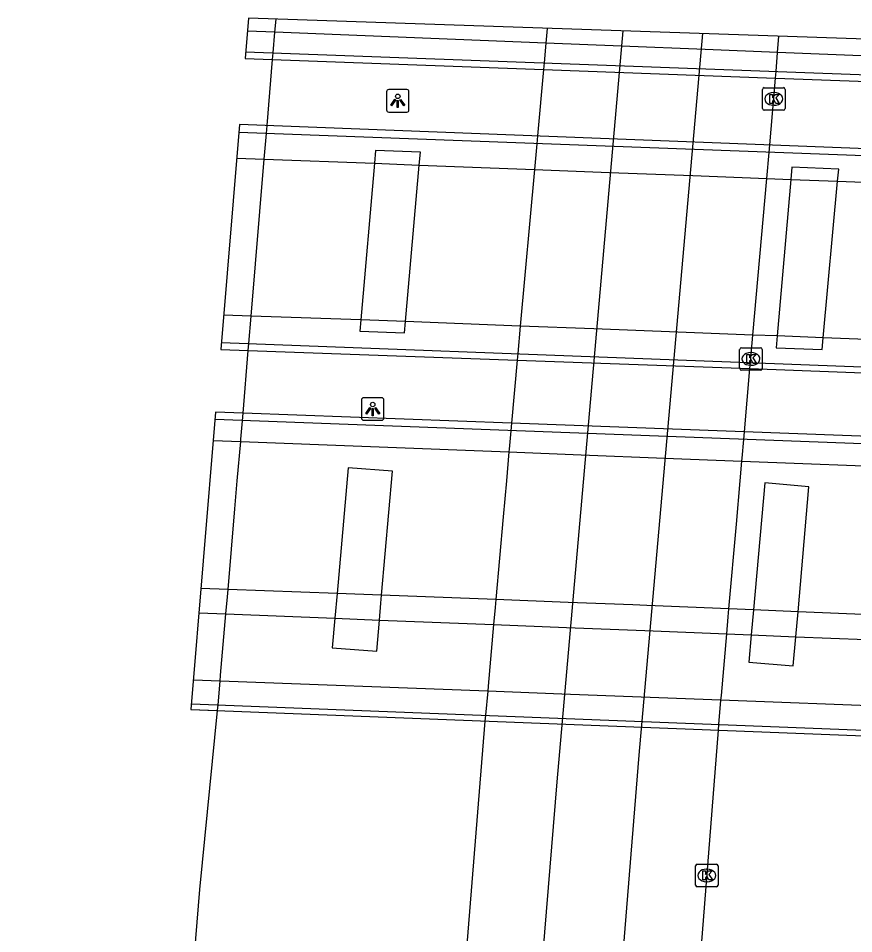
# Model space of a CAD drawing. Extents: x 161848 to 162726, y 385382 to 386521.
# Drawn here: x 161917.47 to 161954.59, y 386479.88 to 386520.56 of the extents above; entities that cross this region are included whole.
import ezdxf

# ---------------------------------------------------------------- set-up
doc = ezdxf.new("R2010")
doc.units = 0
for name, color, linetype in [('IMGEO_Dek', 7, 'Continuous'), ('IMGEO_Fietspad_gesloten', 7, 'Continuous'), ('IMGEO_Kolk', 7, 'Continuous'), ('IMGEO_Lichtpunt', 7, 'Continuous'), ('IMGEO_Muur', 7, 'Continuous'), ('IMGEO_OVBaan_gesloten', 7, 'Continuous'), ('IMGEO_Pijler', 7, 'Continuous'), ('IMGEO_Rijbaan_regionaal_gesloten', 7, 'Continuous')]:
    doc.layers.add(name, color=color, linetype=linetype)

msp = doc.modelspace()

# ---------------------------------------------------------------- linework, layer by layer
at = {"layer": 'IMGEO_Dek'}
for points in [[(161927.693, 386520.564), (161927.545, 386518.784), (161940.809, 386518.29), (161951.119, 386517.905), (161958.868, 386517.616), (161959.272, 386517.601), (161968.029, 386517.274), (161968.054, 386517.574), (161968.12, 386518.368), (161968.189, 386519.194)], [(161926.469, 386505.848), (161927.689, 386505.807), (161939.634, 386505.371), (161949.979, 386504.993), (161957.731, 386504.71), (161958.154, 386504.695), (161967.023, 386504.319), (161967.044, 386504.61), (161967.133, 386505.827), (161967.709, 386513.351), (161967.756, 386513.974), (161967.779, 386514.273), (161927.3, 386515.844)], [(161926.237, 386503.056), (161925.139, 386489.846), (161965.641, 386488.257), (161965.663, 386488.506), (161965.757, 386489.563), (161966.024, 386492.555), (161966.118, 386493.615), (161966.707, 386500.22), (161966.795, 386501.211), (161966.819, 386501.541), (161939.379, 386502.565), (161927.456, 386503.01)]]:
    msp.add_lwpolyline(points, close=True, dxfattribs=at)
at = {"layer": 'IMGEO_Fietspad_gesloten'}
for points in [[(161925.496, 386494.139), (161926.693, 386494.091), (161931.535, 386493.898), (161933.515, 386493.819), (161938.59, 386493.616), (161941.827, 386493.487), (161945.31, 386493.348), (161948.948, 386493.203), (161950.03, 386493.159), (161952.018, 386493.08), (161956.686, 386492.894), (161957.145, 386492.875), (161964.222, 386492.593), (161966.024, 386492.555)], [(161965.757, 386489.563), (161964.179, 386489.669), (161956.896, 386489.947), (161956.426, 386489.965), (161948.691, 386490.26), (161945.137, 386490.396), (161941.613, 386490.53), (161938.326, 386490.656), (161926.438, 386491.109), (161925.248, 386491.154)]]:
    msp.add_lwpolyline(points, dxfattribs=at)
at = {"layer": 'IMGEO_Kolk'}
for p, q in [((161950.537, 386516.555), (161950.537, 386517.407)), ((161950.612, 386517.481), (161951.464, 386517.481)), ((161951.538, 386517.407), (161951.538, 386516.555)), ((161951.025, 386517.261), (161951.05, 386517.261)), ((161951.048, 386516.701), (161951.023, 386516.701)), ((161951.464, 386516.481), (161950.612, 386516.481)), ((161949.52, 386504.999), (161949.52, 386505.851)), ((161949.595, 386505.925), (161950.447, 386505.925)), ((161950.008, 386505.705), (161950.033, 386505.705)), ((161950.521, 386505.851), (161950.521, 386504.999)), ((161950.447, 386504.925), (161949.595, 386504.925)), ((161950.031, 386505.145), (161950.006, 386505.145)), ((161947.561, 386482.042), (161947.561, 386482.894)), ((161947.636, 386482.968), (161948.488, 386482.968)), ((161948.562, 386482.894), (161948.562, 386482.042)), ((161948.049, 386482.748), (161948.074, 386482.748)), ((161948.072, 386482.188), (161948.047, 386482.188)), ((161948.488, 386481.968), (161947.636, 386481.968))]:
    msp.add_line(p, q, dxfattribs=at)
for points in [[(161950.537, 386516.555), (161950.537, 386517.407)], [(161950.612, 386517.481), (161951.464, 386517.481)], [(161951.538, 386517.407), (161951.538, 386516.555)], [(161950.858, 386517.181), (161950.981, 386517.181), (161950.981, 386517.03), (161951.111, 386517.181), (161951.275, 386517.181), (161951.129, 386517.03), (161951.282, 386516.781), (161951.13, 386516.781), (161951.045, 386516.945), (161950.981, 386516.878), (161950.981, 386516.781), (161950.858, 386516.781), (161950.858, 386517.181)], [(161951.464, 386516.481), (161950.612, 386516.481)], [(161949.52, 386504.999), (161949.52, 386505.851)], [(161949.595, 386505.925), (161950.447, 386505.925)], [(161949.841, 386505.625), (161949.964, 386505.625), (161949.964, 386505.474), (161950.094, 386505.625), (161950.258, 386505.625), (161950.112, 386505.474), (161950.265, 386505.225), (161950.113, 386505.225), (161950.028, 386505.389), (161949.964, 386505.322), (161949.964, 386505.225), (161949.841, 386505.225), (161949.841, 386505.625)], [(161950.521, 386505.851), (161950.521, 386504.999)], [(161950.447, 386504.925), (161949.595, 386504.925)], [(161947.561, 386482.042), (161947.561, 386482.894)], [(161947.636, 386482.968), (161948.488, 386482.968)], [(161948.562, 386482.894), (161948.562, 386482.042)], [(161947.882, 386482.668), (161948.005, 386482.668), (161948.005, 386482.517), (161948.135, 386482.668), (161948.299, 386482.668), (161948.153, 386482.517), (161948.306, 386482.268), (161948.154, 386482.268), (161948.069, 386482.432), (161948.005, 386482.365), (161948.005, 386482.268), (161947.882, 386482.268), (161947.882, 386482.668)], [(161948.488, 386481.968), (161947.636, 386481.968)]]:
    msp.add_lwpolyline(points, dxfattribs=at)
for centre, start, end in [((161950.614, 386517.405), 91.552, 178.448), ((161950.614, 386517.405), 91.552, 178.448), ((161951.462, 386517.405), 1.552, 88.448), ((161951.462, 386517.405), 1.552, 88.448), ((161950.614, 386516.557), 181.552, 268.448), ((161950.614, 386516.557), 181.552, 268.448), ((161951.462, 386516.557), 271.552, 358.448), ((161951.462, 386516.557), 271.552, 358.448), ((161949.597, 386505.849), 91.552, 178.448), ((161949.597, 386505.849), 91.552, 178.448), ((161950.445, 386505.849), 1.552, 88.448), ((161950.445, 386505.849), 1.552, 88.448), ((161949.597, 386505.001), 181.552, 268.448), ((161949.597, 386505.001), 181.552, 268.448), ((161950.445, 386505.001), 271.552, 358.448), ((161950.445, 386505.001), 271.552, 358.448), ((161947.638, 386482.892), 91.552, 178.448), ((161947.638, 386482.892), 91.552, 178.448), ((161948.486, 386482.892), 1.552, 88.448), ((161948.486, 386482.892), 1.552, 88.448), ((161947.638, 386482.044), 181.552, 268.448), ((161947.638, 386482.044), 181.552, 268.448), ((161948.486, 386482.044), 271.552, 358.448), ((161948.486, 386482.044), 271.552, 358.448)]:
    msp.add_arc(centre, 0.0765, start, end, dxfattribs=at)
for centre, major_axis, ratio, start_param, end_param in [((161951.024, 386516.981), (-0.387, 0.002), 0.722429, 4.712389, 7.853982), ((161951.049, 386516.981), (-0.39, 0.002), 0.717154, 1.570796, 4.712389), ((161950.007, 386505.425), (-0.387, 0.002), 0.722429, 4.712389, 7.853982), ((161950.032, 386505.425), (-0.39, 0.002), 0.717154, 1.570796, 4.712389), ((161948.048, 386482.468), (-0.387, 0.002), 0.722429, 4.712389, 7.853982), ((161948.073, 386482.468), (-0.39, 0.002), 0.717154, 1.570796, 4.712389)]:
    msp.add_ellipse(centre, major_axis=major_axis, ratio=ratio, start_param=start_param, end_param=end_param, dxfattribs=at)
at = {"layer": 'IMGEO_Lichtpunt'}
for p, q in [((161933.831, 386517.299), (161933.831, 386516.492)), ((161933.831, 386517.299), (161933.831, 386516.492)), ((161934.733, 386517.394), (161933.925, 386517.394)), ((161934.733, 386517.394), (161933.925, 386517.394)), ((161934.827, 386516.492), (161934.827, 386517.299)), ((161934.827, 386516.492), (161934.827, 386517.299)), ((161933.925, 386516.398), (161934.733, 386516.398)), ((161933.925, 386516.398), (161934.733, 386516.398)), ((161932.718, 386503.603), (161932.718, 386502.796)), ((161932.718, 386503.603), (161932.718, 386502.796)), ((161933.62, 386503.698), (161932.812, 386503.698)), ((161933.62, 386503.698), (161932.812, 386503.698)), ((161933.714, 386502.796), (161933.714, 386503.603)), ((161933.714, 386502.796), (161933.714, 386503.603)), ((161932.812, 386502.702), (161933.62, 386502.702)), ((161932.812, 386502.702), (161933.62, 386502.702))]:
    msp.add_line(p, q, dxfattribs=at)
for points in [[(161934.205, 386516.963), (161934.244, 386516.935), (161934.056, 386516.673), (161934.018, 386516.7), (161934.205, 386516.963)], [(161934.307, 386516.915), (161934.354, 386516.915), (161934.354, 386516.593), (161934.307, 386516.593), (161934.307, 386516.915)], [(161934.417, 386516.935), (161934.455, 386516.962), (161934.642, 386516.7), (161934.603, 386516.672), (161934.417, 386516.935)], [(161933.092, 386503.267), (161933.131, 386503.239), (161932.943, 386502.977), (161932.905, 386503.004), (161933.092, 386503.267)], [(161933.194, 386503.219), (161933.241, 386503.219), (161933.241, 386502.897), (161933.194, 386502.897), (161933.194, 386503.219)], [(161933.304, 386503.239), (161933.342, 386503.266), (161933.529, 386503.004), (161933.49, 386502.976), (161933.304, 386503.239)]]:
    msp.add_lwpolyline(points, dxfattribs=at)
for centre in [(161934.33, 386517.097), (161933.217, 386503.401)]:
    msp.add_circle(centre, 0.0994, dxfattribs=at)
for centre, start, end in [((161933.925, 386517.299), 90, 180), ((161933.925, 386517.299), 90, 180), ((161934.733, 386517.299), 0, 90), ((161934.733, 386517.299), 0, 90), ((161933.925, 386516.492), 180, 270), ((161933.925, 386516.492), 180, 270), ((161934.733, 386516.492), 270, 0), ((161934.733, 386516.492), 270, 360), ((161932.812, 386503.603), 90, 180), ((161932.812, 386503.603), 90, 180), ((161933.62, 386503.603), 0, 90), ((161933.62, 386503.603), 0, 90), ((161932.812, 386502.796), 180, 270), ((161932.812, 386502.796), 180, 270), ((161933.62, 386502.796), 270, 0), ((161933.62, 386502.796), 270, 360)]:
    msp.add_arc(centre, 0.0946, start, end, dxfattribs=at)
at = {"layer": 'IMGEO_Muur'}
for points in [[(161927.569, 386519.076), (161968.054, 386517.574)], [(161967.756, 386513.974), (161927.271, 386515.486)], [(161926.495, 386506.152), (161967.044, 386504.61)], [(161966.795, 386501.211), (161926.21, 386502.726)], [(161925.16, 386490.102), (161965.663, 386488.506)]]:
    msp.add_lwpolyline(points, dxfattribs=at)
at = {"layer": 'IMGEO_OVBaan_gesloten'}
for points in [[(161926.133, 386501.8), (161927.351, 386501.753), (161939.269, 386501.289), (161942.482, 386501.164), (161946.198, 386501.02), (161949.621, 386500.887), (161957.368, 386500.586), (161957.8, 386500.569), (161965.025, 386500.288), (161966.707, 386500.22)], [(161966.118, 386493.615), (161964.349, 386493.675), (161957.239, 386493.974), (161956.783, 386493.993), (161952.115, 386494.189), (161950.13, 386494.273), (161949.046, 386494.319), (161945.393, 386494.472), (161944.778, 386494.498), (161941.907, 386494.607), (161938.688, 386494.73), (161933.613, 386494.923), (161931.633, 386494.998), (161926.787, 386495.183), (161925.586, 386495.229)]]:
    msp.add_lwpolyline(points, dxfattribs=at)
at = {"layer": 'IMGEO_Pijler'}
for points in [[(161935.282, 386514.044), (161935.332, 386514.612), (161933.345, 386514.691), (161933.295, 386514.12), (161932.688, 386507.157), (161932.645, 386506.663), (161934.63, 386506.583), (161934.674, 386507.083)], [(161953.873, 386513.325), (161953.923, 386513.866), (161951.837, 386513.949), (161951.789, 386513.407), (161951.184, 386506.445), (161951.138, 386505.921), (161953.189, 386505.839), (161953.237, 386506.365)], [(161934.102, 386500.434), (161932.129, 386500.586), (161931.633, 386494.998), (161931.535, 386493.898), (161931.419, 386492.589), (161933.392, 386492.437), (161933.515, 386493.819), (161933.582, 386494.577), (161933.613, 386494.923)], [(161952.601, 386499.742), (161950.635, 386499.918), (161950.13, 386494.273), (161950.03, 386493.159), (161949.922, 386491.951), (161951.905, 386491.778), (161952.018, 386493.08), (161952.115, 386494.189)]]:
    msp.add_lwpolyline(points, close=True, dxfattribs=at)
at = {"layer": 'IMGEO_Rijbaan_regionaal_gesloten'}
for points in [[(161926.325, 386489.795), (161926.347, 386490.055), (161926.438, 386491.109), (161926.46, 386491.368), (161926.693, 386494.091), (161926.758, 386494.845), (161926.787, 386495.183), (161927.095, 386498.77), (161927.2, 386500), (161927.351, 386501.753), (161927.36, 386501.86), (161927.43, 386502.681), (161927.456, 386503.01), (161927.689, 386505.807), (161927.714, 386506.111), (161927.816, 386507.33), (161928.397, 386514.306), (161928.491, 386515.44), (161928.522, 386515.807), (161928.766, 386518.739), (161928.792, 386519.03), (161928.874, 386519.941), (161928.926, 386520.522)], [(161968.12, 386518.368), (161968.091, 386518.369), (161959.371, 386518.719), (161951.206, 386519.046), (161947.992, 386519.175), (161944.265, 386519.324), (161940.907, 386519.459), (161928.874, 386519.941), (161927.645, 386519.99)], [(161928.569, 386324.445), (161936.56, 386427.406), (161941.413, 386486.629), (161944.337, 386520.001)], [(161940.962, 386520.115), (161940.907, 386519.459), (161940.834, 386518.584), (161940.809, 386518.29), (161940.541, 386515.345), (161940.509, 386514.992), (161940.405, 386513.846), (161939.772, 386506.886), (161939.661, 386505.663), (161939.634, 386505.371), (161939.379, 386502.565), (161939.353, 386502.235), (161939.28, 386501.408), (161939.269, 386501.289), (161939.155, 386500), (161939.013, 386498.401), (161938.688, 386494.73), (161938.657, 386494.377), (161938.59, 386493.616), (161938.348, 386490.886), (161938.326, 386490.656), (161938.225, 386489.587), (161938.201, 386489.33), (161930.964, 386399.61)], [(161947.865, 386519.882), (161945.035, 386487.809), (161939.549, 386419.761), (161937.325, 386392.178), (161934.136, 386354.79), (161932.362, 386325.118), (161932.354, 386324.01)], [(161946.516, 386462.814), (161948.574, 386488.924), (161948.596, 386489.179), (161948.691, 386490.26), (161948.709, 386490.466), (161948.948, 386493.203), (161949.015, 386493.97), (161949.046, 386494.319), (161949.375, 386498.079), (161949.543, 386500), (161949.621, 386500.887), (161949.632, 386501.016), (161949.705, 386501.849), (161949.731, 386502.179), (161949.979, 386504.993), (161950.004, 386505.275), (161950.111, 386506.486), (161950.726, 386513.448), (161950.828, 386514.606), (161950.858, 386514.947), (161951.119, 386517.905), (161951.141, 386518.201), (161951.206, 386519.046), (161951.26, 386519.767)], [(161927.176, 386514.353), (161928.397, 386514.306), (161933.295, 386514.12), (161935.282, 386514.044), (161940.405, 386513.846), (161943.738, 386513.718), (161947.44, 386513.575), (161950.726, 386513.448), (161951.789, 386513.407), (161953.873, 386513.325), (161958.474, 386513.145), (161958.885, 386513.129), (161963.929, 386512.932), (161965.267, 386512.944), (161966.336, 386513.068), (161967.709, 386513.351)], [(161967.133, 386505.827), (161966.254, 386505.862), (161958.282, 386506.17), (161957.861, 386506.186), (161953.237, 386506.365), (161951.184, 386506.445), (161950.111, 386506.486), (161946.771, 386506.615), (161943.047, 386506.759), (161939.772, 386506.886), (161934.674, 386507.083), (161932.688, 386507.157), (161927.816, 386507.33), (161926.596, 386507.374)], [(161917.469, 386380.791), (161920.561, 386420.826), (161925.54, 386481.846), (161926.325, 386489.795)], [(161925.138, 386489.842), (161926.325, 386489.795)]]:
    msp.add_lwpolyline(points, dxfattribs=at)

doc.saveas('drawing.dxf')
